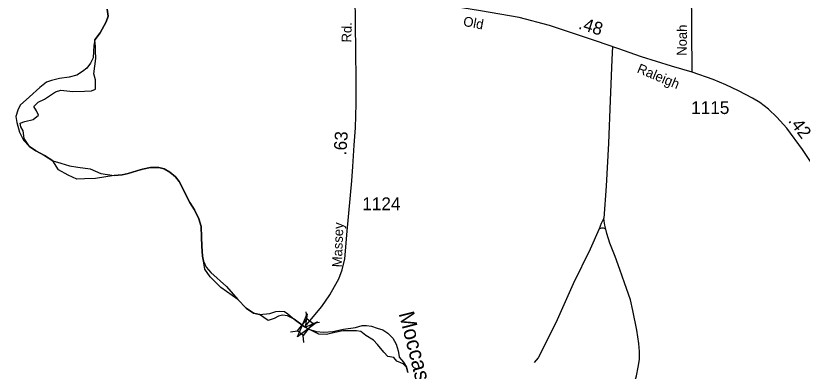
# Model space of a CAD drawing. Extents: x 2220236 to 2384410, y 720751 to 894131.
# Drawn here: x 2222145 to 2229809, y 735017 to 738481 of the extents above; entities that cross this region are included whole.
import ezdxf

# ---------------------------------------------------------------- set-up
doc = ezdxf.new("R2010")
doc.units = 0
doc.layers.add('Default', color=7, linetype='Continuous')

msp = doc.modelspace()

# ---------------------------------------------------------------- linework, layer by layer
at = {"layer": 'Default'}
for p, q in [((2224983.1, 735528.9), (2224975, 735597.4)), ((2225037.4, 735486.3), (2225105.9, 735494.4)), ((2224820.9, 735402.2), (2224889.4, 735410.4)), ((2224953.1, 735298.2), (2224944.9, 735366.7))]:
    msp.add_line(p, q, dxfattribs=at)
for points in [[(2228736.6, 737930.1), (2228727.6, 739179.2), (2228731.3, 739340.3), (2228731.6, 739401.6), (2228732.3, 739423.2), (2228736.9, 739450.9)], [(2224961.3, 735450.1), (2225128, 735647.5), (2225204.5, 735760.6), (2225251.4, 735842.4), (2225294, 735917.2), (2225324.5, 736004.2), (2225351.4, 736112), (2225374, 736383.4), (2225419.2, 736872.3), (2225427.9, 737011.5), (2225443.5, 737218.5), (2225454, 737389), (2225460.9, 737623.9), (2225460.9, 737858.8), (2225452.2, 738679.9)], [(2228736.6, 737930.1), (2228533.1, 737990.1), (2228241, 738081.4), (2228010.2, 738162.3), (2227804.2, 738232.8), (2227346.5, 738386.8), (2227049.2, 738465.1), (2226673.6, 738530.3), (2226492.4, 738559), (2226312.4, 738582.5)], [(2223035.6, 738545.2), (2223046.7, 738475.8), (2223024.5, 738420.3), (2222966.2, 738314.7), (2222916.3, 738245.3), (2222905.2, 738192.5), (2222902.4, 738131.4), (2222899.6, 738070.3), (2222874.6, 738017.5), (2222838.6, 737970.3), (2222794.2, 737937), (2222741.4, 737903.7), (2222663.7, 737884.2), (2222572.1, 737870.3), (2222494.4, 737850.9), (2222444.4, 737834.2), (2222380.6, 737781.5), (2222277.9, 737692.6), (2222186.3, 737609.3), (2222164, 737562), (2222144.6, 737498.2), (2222155.7, 737439.8), (2222180.7, 737345.4), (2222219.6, 737270.4), (2222277.9, 737206.5), (2222338.9, 737164.9), (2222425, 737120.4), (2222505.5, 737067.7), (2222583.2, 737045.4), (2222669.2, 737017.7), (2222748.4, 737006.5), (2222870.5, 736989.9), (2222973.2, 736945.4), (2223103.7, 736926), (2223181.4, 736931.6), (2223239.7, 736942.7), (2223325.7, 736970.4), (2223381.2, 736987.1), (2223456.2, 737001), (2223539.5, 737003.8), (2223592.2, 736989.9), (2223647.7, 736956.6), (2223700.4, 736912.1), (2223736.5, 736864.9), (2223840.6, 736662.1), (2223887.8, 736589.9), (2223929.4, 736501.1), (2223951.7, 736428.8), (2223954.4, 736323.3), (2223957.2, 736237.2), (2223965.5, 736137.2), (2223973.9, 736090), (2224001.6, 736031.7), (2224044.6, 735978.9), (2224197.3, 735842.8), (2224308.3, 735715), (2224391.6, 735631.7), (2224461, 735581.7), (2224519.3, 735570.6)], [(2222922.4, 738137.8), (2222920.8, 738178.9), (2222916.3, 738245.3), (2222966.2, 738314.7), (2223024.5, 738420.3), (2223046.7, 738475.8), (2223035.6, 738545.3)], [(2224519.3, 735570.6), (2224461, 735581.7), (2224391.6, 735631.7), (2224308.3, 735715), (2224141.8, 735833.6), (2224038.8, 735938.7), (2223987.3, 736011.7), (2223973.9, 736090), (2223965.5, 736137.2), (2223957.2, 736237.2), (2223954.4, 736323.3), (2223951.7, 736428.8), (2223929.4, 736501.1), (2223887.8, 736589.9), (2223840.6, 736662.2), (2223736.5, 736864.9), (2223700.4, 736912.1), (2223647.7, 736956.6), (2223592.2, 736989.9), (2223539.4, 737003.8), (2223456.2, 737001), (2223381.2, 736987.1), (2223325.7, 736970.4), (2223239.7, 736942.7), (2223181.4, 736931.6), (2223103.7, 736926), (2222920.8, 736894.6), (2222815.7, 736892.5), (2222738.5, 736890.3), (2222654.8, 736926.8), (2222562.5, 736978.3), (2222505.5, 737067.7), (2222425, 737120.4), (2222338.9, 737164.9), (2222277.9, 737206.5), (2222227.8, 737284.1), (2222217, 737361.3), (2222193.4, 737397.8), (2222189.1, 737434.3), (2222234.2, 737449.3), (2222313.6, 737470.8), (2222365.1, 737511.5), (2222347.9, 737554.4), (2222322.2, 737597.4), (2222363, 737640.3), (2222425.2, 737668.2), (2222533.5, 737738.6), (2222583.5, 737755.3), (2222699.8, 737743.3), (2222813.6, 737747.6), (2222884.4, 737749.7), (2222923, 737764.7), (2222923, 737857), (2222905.8, 737914.9), (2222925.1, 738065.1), (2222922.4, 738137.8)], [(2227958.1, 738180.6), (2227952.9, 738055.3), (2227937.2, 737656.1), (2227921.6, 737238.5), (2227898.1, 736821), (2227874.6, 736510.4)], [(2230355, 736476.3), (2230247.9, 736601.8), (2230148.8, 736719.2), (2229984.5, 736920.2), (2229809.7, 737178.5), (2229658.5, 737384.7), (2229562, 737491.7), (2229478.5, 737569.9), (2229396.4, 737635.2), (2229323.4, 737676.9), (2229187.7, 737750), (2229065.2, 737807.4), (2228940, 737859.6), (2228736.6, 737930.1)], [(2227874.6, 736510.4), (2227848.5, 736455.6), (2227830.3, 736403.4)], [(2227895.5, 736400.8), (2227886.3, 736441.9), (2227879.8, 736478.7), (2227874.6, 736510.4)], [(2227830.3, 736403.4), (2227741.6, 736207.7), (2227577.3, 735868.5), (2227407.8, 735490.1), (2227234.4, 735148.2), (2227197.8, 735103.8)], [(2227895.5, 736400.8), (2227880.8, 736407.5), (2227872.2, 736410.6), (2227861.1, 736412.1), (2227851, 736412.1), (2227843.5, 736409.1), (2227830.3, 736403.4)], [(2228171.9, 734892.5), (2228192.8, 734973.4), (2228211, 735056.9), (2228221.5, 735132.5), (2228221.5, 735210.8), (2228216.3, 735286.5), (2228195.4, 735417), (2228158.9, 735610.1), (2228135.4, 735711.9), (2228078, 735878.9), (2228031.1, 736009.4), (2227984.2, 736134.6), (2227932, 736265.1), (2227903.3, 736359.1), (2227895.5, 736400.8)], [(2224519.3, 735570.6), (2224619.2, 735578.9), (2224677.5, 735598.4), (2224716.4, 735603.9), (2224763.6, 735598.4), (2224795.5, 735576.2), (2224856.6, 735526.2), (2224959.3, 735451.2), (2225000.9, 735429), (2225073.1, 735404), (2225148, 735398.4), (2225234.1, 735404), (2225336.8, 735426.2), (2225456.1, 735442.9), (2225520, 735462.3), (2225561.6, 735462.3), (2225611.6, 735456.7), (2225667.1, 735437.3), (2225722.6, 735420.6), (2225769.8, 735387.3), (2225819.8, 735340.1), (2225853.1, 735281.8), (2225869.7, 735215.1), (2225880.8, 735159.6), (2225882.2, 735154), (2225923.9, 735106.8), (2225951.6, 735056.8), (2225965.5, 735004)], [(2225965.5, 735004), (2225951.6, 735056.8), (2225918.4, 735089), (2225858.4, 735116.9), (2225828.3, 735151.2), (2225770.4, 735162), (2225731.8, 735204.9), (2225669.5, 735277.8), (2225630.9, 735320.7), (2225555.8, 735365.8), (2225508.6, 735404.4), (2225463.5, 735410.9), (2225332.7, 735410.9), (2225253.3, 735395.8), (2225171.7, 735376.5), (2225096.6, 735378.7), (2225000.9, 735429), (2224959.3, 735451.2), (2224856.6, 735526.2), (2224794.1, 735556.8), (2224744.7, 735563.2), (2224706.1, 735552.5), (2224661.5, 735532.6), (2224603.2, 735513.2), (2224519.3, 735570.6)]]:
    msp.add_lwpolyline(points, dxfattribs=at)
for points in [[(2224889.4, 735410.4), (2224982.9, 735529.1), (2225038.4, 735485.5), (2224944.9, 735366.7)], [(2225084.5, 735499.3), (2224890.4, 735351.7), (2224984.7, 735576.6), (2224965, 735448.1)]]:
    msp.add_lwpolyline(points, close=True, dxfattribs=at)

# ---------------------------------------------------------------- texts
for s, height, rotation, p in [('Old', 95, 349.36474, (2226499.2, 738383.5)), ('.48', 125, 342.45378, (2227620.1, 738356.4)), ('Rd.', 95, 88.88908, (2225414.7, 738219.5)), ('Noah', 95, 88.91916, (2228680.8, 738090.3)), ('Raleigh', 95, 337.43169, (2228190.7, 737930.5)), ('.42', 125, 307.18698, (2229666.3, 737456.2)), ('.63', 125, 85.86743, (2225364.7, 737119.3)), ('Massey', 95, 87.88186, (2225322.1, 736028.8)), ('Moccasin', 150, 284.21531, (2225875.9, 735579.6))]:
    msp.add_text(s, height=height, rotation=rotation, dxfattribs=at).set_placement(p)
for s, p in [('1115', (2228726.1, 737523.5)), ('1124', (2225521.6, 736586.4))]:
    msp.add_text(s, height=125, dxfattribs=at).set_placement(p)

doc.saveas('drawing.dxf')
